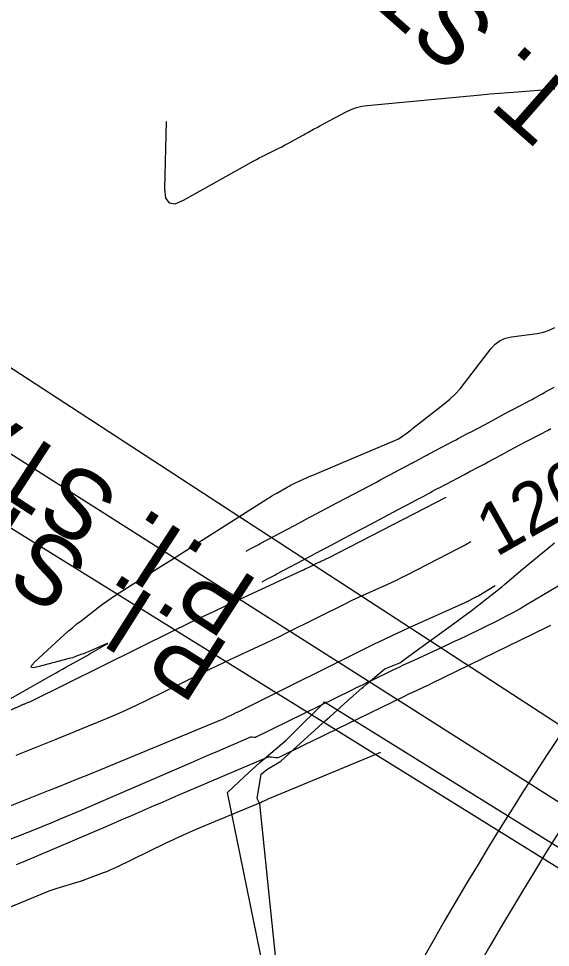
# Model space of a CAD drawing. Extents: x 658976 to 668726, y 639543 to 647196.
# Drawn here: x 661858.2 to 661919.7, y 642794.6 to 642901.9 of the extents above; entities that cross this region are included whole.
import ezdxf

# ---------------------------------------------------------------- set-up
doc = ezdxf.new("R2010")
doc.units = 0
for name, color, linetype in [('Ex_Contour Labels', 7, 'Continuous'), ('Ex_Major Contours', 7, 'Continuous'), ('Ex_Minor Contours', 7, 'Continuous'), ('R_Ramp 15 Degree_Min Ls', 7, 'Continuous'), ('R_Ramp 20 Degree Des Ls', 7, 'Continuous'), ('R_Ramp 20 Degree Des Ls Annot', 7, 'Continuous'), ('R_Ramp 20 Degree Existing Ramp', 7, 'Continuous'), ('R_Ramp 20 Degree_Min Ls', 7, 'Continuous')]:
    doc.layers.add(name, color=color, linetype=linetype)

msp = doc.modelspace()

# ---------------------------------------------------------------- linework, layer by layer
at = {"layer": 'Ex_Major Contours'}
for points in [[(661875.26, 642890.05), (661875.09, 642882.26), (661875.2, 642881.2), (661875.61, 642880.63), (661876.31, 642880.54), (661877.29, 642880.94), (661885.4, 642885.5), (661885.72, 642885.67), (661886.04, 642885.84), (661886.36, 642886.01), (661886.68, 642886.17), (661887.99, 642886.81), (661888.31, 642886.97), (661888.64, 642887.13), (661888.96, 642887.3), (661889.28, 642887.47), (661891.04, 642888.43), (661891.2, 642888.52), (661891.36, 642888.61), (661891.52, 642888.7), (661891.68, 642888.79), (661892.33, 642889.15), (661892.49, 642889.24), (661892.65, 642889.32), (661892.81, 642889.41), (661892.98, 642889.5), (661896.09, 642891.18), (661896.68, 642891.45), (661897.28, 642891.67), (661897.9, 642891.82), (661898.54, 642891.91), (661911.7, 642893.13), (661912.77, 642893.23), (661913.83, 642893.32), (661914.9, 642893.41), (661915.97, 642893.49), (661920.25, 642893.82)], [(661910.51, 642841.44), (661909.87, 642841.09), (661909.01, 642840.64), (661903.13, 642837.62), (661902.55, 642837.33), (661901.97, 642837.04), (661901.39, 642836.77), (661900.8, 642836.5), (661898.44, 642835.44), (661897.86, 642835.17), (661897.27, 642834.9), (661896.69, 642834.62), (661896.11, 642834.34), (661889.15, 642830.88), (661888.35, 642830.49), (661887.55, 642830.1), (661886.74, 642829.72), (661885.94, 642829.34), (661882.7, 642827.85), (661881.9, 642827.47), (661881.09, 642827.09), (661880.29, 642826.7), (661879.49, 642826.31), (661872.93, 642823.08), (661871.79, 642822.53), (661870.65, 642822), (661869.5, 642821.49), (661868.33, 642821), (661862.5, 642818.6), (661861.92, 642818.36), (661861.34, 642818.13), (661860.76, 642817.9), (661860.18, 642817.67), (661857.85, 642816.75)]]:
    msp.add_lwpolyline(points, dxfattribs=at)
at = {"layer": 'Ex_Minor Contours'}
for points in [[(661849.29, 642818.85), (661862.05, 642826.05), (661862.45, 642826.28), (661862.86, 642826.51), (661863.27, 642826.74), (661863.67, 642826.97), (661865.42, 642827.94), (661865.76, 642828.14), (661866.11, 642828.33), (661866.46, 642828.53), (661866.8, 642828.73), (661868.18, 642829.51), (661868.44, 642829.66), (661868.52, 642829.72), (661868.42, 642829.7), (661868.15, 642829.58), (661866.23, 642828.74), (661866.05, 642828.67), (661865.87, 642828.6), (661865.69, 642828.52), (661865.51, 642828.46), (661864.78, 642828.19), (661864.6, 642828.12), (661864.42, 642828.06), (661864.23, 642828.01), (661864.05, 642827.96), (661860.4, 642826.99), (661859.87, 642826.89), (661859.65, 642826.96), (661859.71, 642827.18), (661860.08, 642827.57), (661863.51, 642830.74), (661863.97, 642831.16), (661864.45, 642831.56), (661864.93, 642831.96), (661865.41, 642832.34), (661867.39, 642833.86), (661867.88, 642834.24), (661868.39, 642834.6), (661868.9, 642834.95), (661869.42, 642835.29), (661874.81, 642838.71), (661875.89, 642839.39), (661876.96, 642840.08), (661878.03, 642840.76), (661879.11, 642841.44), (661886.95, 642846.42), (661887.22, 642846.59), (661887.5, 642846.76), (661887.78, 642846.93), (661888.06, 642847.09), (661889.27, 642847.78), (661889.51, 642847.91), (661889.75, 642848.04), (661890, 642848.16), (661890.25, 642848.28), (661891.25, 642848.73), (661891.5, 642848.85), (661891.75, 642848.96), (661892, 642849.07), (661892.25, 642849.17), (661901.81, 642853.2), (661901.99, 642853.29), (661902.16, 642853.38), (661902.33, 642853.48), (661902.5, 642853.59), (661903.14, 642854.06), (661903.3, 642854.18), (661903.46, 642854.3), (661903.62, 642854.42), (661903.78, 642854.54), (661907.46, 642857.42), (661908.1, 642857.96), (661908.71, 642858.53), (661909.28, 642859.15), (661909.81, 642859.8), (661912.86, 642863.78), (661913.35, 642864.31), (661913.91, 642864.72), (661914.54, 642865), (661915.24, 642865.16), (661918.2, 642865.55), (661918.92, 642865.69), (661919.61, 642865.92), (661920.25, 642866.24)], [(661907.62, 642846.57), (661894.03, 642839.58), (661893.93, 642839.53), (661893.83, 642839.48), (661893.73, 642839.44), (661893.63, 642839.39), (661893.23, 642839.21), (661893.13, 642839.16), (661893.03, 642839.12), (661892.93, 642839.07), (661892.83, 642839.02), (661891.78, 642838.5), (661891.57, 642838.4), (661891.36, 642838.29), (661891.15, 642838.19), (661890.94, 642838.1), (661882.19, 642834.05), (661880.67, 642833.34), (661879.14, 642832.62), (661877.63, 642831.89), (661876.12, 642831.15), (661859.59, 642823.01), (661859.51, 642822.97), (661859.43, 642822.94), (661859.35, 642822.9), (661859.27, 642822.87), (661858.87, 642822.7), (661858.83, 642822.69), (661858.79, 642822.67), (661858.75, 642822.65), (661858.71, 642822.64), (661858.55, 642822.57), (661858.51, 642822.56), (661858.47, 642822.54), (661858.43, 642822.52), (661858.39, 642822.51), (661849.44, 642818.56)], [(661922.51, 642837.44), (661917.05, 642834.2), (661916.22, 642833.72), (661915.39, 642833.25), (661914.55, 642832.81), (661913.69, 642832.38), (661909.99, 642830.57), (661909.27, 642830.22), (661908.54, 642829.88), (661907.82, 642829.54), (661907.09, 642829.2), (661903.93, 642827.75), (661903.32, 642827.47), (661902.71, 642827.19), (661902.11, 642826.9), (661901.5, 642826.61), (661899.08, 642825.44), (661898.47, 642825.14), (661897.87, 642824.85), (661897.27, 642824.56), (661896.66, 642824.26), (661885.64, 642818.87), (661885.59, 642818.85), (661885.54, 642818.84), (661885.49, 642818.83), (661885.44, 642818.84), (661885.23, 642818.88), (661885.17, 642818.89), (661885.12, 642818.88), (661885.07, 642818.87), (661885.02, 642818.86), (661880.93, 642817.12), (661880.23, 642816.82), (661879.54, 642816.52), (661878.84, 642816.22), (661878.14, 642815.92), (661867.96, 642811.5), (661867.35, 642811.24), (661866.74, 642810.98), (661866.13, 642810.71), (661865.52, 642810.45), (661863.08, 642809.42), (661862.47, 642809.16), (661861.85, 642808.9), (661861.24, 642808.65), (661860.62, 642808.41), (661856.4, 642806.73)], [(661855.45, 642810.25), (661861.65, 642812.7), (661862.77, 642813.14), (661863.89, 642813.59), (661865.01, 642814.04), (661866.12, 642814.5), (661881.6, 642820.87), (661881.75, 642820.93), (661881.89, 642821), (661882.04, 642821.06), (661882.18, 642821.13), (661882.86, 642821.47), (661882.95, 642821.51), (661883.04, 642821.55), (661883.12, 642821.6), (661883.21, 642821.64), (661883.57, 642821.8), (661883.66, 642821.84), (661883.74, 642821.88), (661883.83, 642821.93), (661883.92, 642821.97), (661899.39, 642829.65), (661900.45, 642830.17), (661901.51, 642830.68), (661902.58, 642831.18), (661903.66, 642831.67), (661909.86, 642834.45), (661909.99, 642834.51), (661910.13, 642834.57), (661910.26, 642834.64), (661910.4, 642834.71), (661910.93, 642834.98), (661911.06, 642835.05), (661911.19, 642835.12), (661911.32, 642835.19), (661911.45, 642835.27), (661913.35, 642836.39)], [(661857.95, 642804.16), (661858.33, 642804.32), (661858.71, 642804.48), (661868.32, 642808.56), (661869.01, 642808.86), (661869.71, 642809.16), (661870.41, 642809.46), (661871.1, 642809.76), (661873.88, 642810.96), (661874.57, 642811.26), (661875.27, 642811.56), (661875.97, 642811.86), (661876.66, 642812.16), (661887.01, 642816.56), (661887.12, 642816.6), (661887.23, 642816.62), (661887.34, 642816.62), (661887.45, 642816.61), (661887.9, 642816.52), (661888.01, 642816.51), (661888.12, 642816.51), (661888.23, 642816.54), (661888.33, 642816.58), (661891.47, 642818.11), (661892.03, 642818.39), (661892.59, 642818.66), (661893.15, 642818.93), (661893.71, 642819.2), (661902.76, 642823.58), (661903.02, 642823.7), (661903.29, 642823.83), (661903.55, 642823.95), (661903.82, 642824.07), (661904.88, 642824.56), (661905.14, 642824.68), (661905.41, 642824.81), (661905.67, 642824.93), (661905.93, 642825.06), (661919.33, 642831.61), (661919.78, 642831.83)], [(661900.08, 642817.1), (661887.4, 642811.87), (661887.29, 642811.82), (661887.19, 642811.78), (661887.08, 642811.73), (661886.98, 642811.68), (661886.57, 642811.48), (661886.46, 642811.43), (661886.36, 642811.39), (661886.25, 642811.34), (661886.15, 642811.29), (661879.37, 642808.47), (661878.29, 642808.01), (661877.22, 642807.54), (661876.15, 642807.05), (661875.09, 642806.54), (661869.49, 642803.82), (661869.12, 642803.65), (661868.75, 642803.48), (661868.37, 642803.32), (661867.99, 642803.18), (661865.73, 642802.33), (661865.71, 642802.32), (661865.68, 642802.31), (661865.66, 642802.3), (661865.64, 642802.29), (661865.54, 642802.25), (661865.52, 642802.24), (661865.49, 642802.23), (661865.47, 642802.23), (661865.44, 642802.22), (661862.62, 642801.37), (661862.15, 642801.22), (661861.67, 642801.06), (661861.21, 642800.89), (661860.74, 642800.7), (661852.41, 642797.26)]]:
    msp.add_lwpolyline(points, dxfattribs=at)
at = {"layer": 'R_Ramp 15 Degree_Min Ls'}
msp.add_lwpolyline([(661935.34, 642794.65), (661850.34, 642847.33), (661765.34, 642900)], dxfattribs=at)
for radius, start in [(417.97, 139.5571), (381.97, 134.88), (411.97, 139.5571), (399.97, 139.5571), (387.97, 139.5571), (375.97, 139.5571)]:
    msp.add_arc((662269.01, 642587.87), radius, start, 161.5452, dxfattribs=at)
at = {"layer": 'R_Ramp 20 Degree Des Ls'}
msp.add_line((661889.81, 642776.01), (661882.37, 642812.49), dxfattribs=at)
for points in [[(661884.52, 642840.39), (661885.08, 642840.69), (661885.98, 642841.16), (661886.15, 642841.25), (661890.1, 642843.34), (661890.63, 642843.62), (661891.67, 642844.18), (661891.83, 642844.26), (661891.97, 642844.33), (661895.11, 642846), (661895.11, 642846), (661897.04, 642847.02), (661899.59, 642848.37), (661900.12, 642848.65), (661901.08, 642849.16), (661901.22, 642849.24), (661902.23, 642849.77), (661902.24, 642849.77), (661903.06, 642850.21), (661903.7, 642850.55), (661903.76, 642850.58), (661903.91, 642850.66), (661904.08, 642850.75), (661904.58, 642851.02), (661905.13, 642851.31), (661905.43, 642851.47), (661905.56, 642851.54), (661905.85, 642851.69), (661906.37, 642851.97), (661907.82, 642852.73), (661908.56, 642853.13), (661908.74, 642853.22), (661909.08, 642853.4), (661910.15, 642853.97), (661910.56, 642854.18), (661912.09, 642854.99), (661913.05, 642855.5), (661914.79, 642856.43), (661915.17, 642856.63), (661915.46, 642856.78), (661917.45, 642857.84), (661917.54, 642857.88), (661917.61, 642857.92), (661917.78, 642858.01), (661918, 642858.13), (661918.01, 642858.14), (661918.57, 642858.45), (661918.85, 642858.61), (661919.05, 642858.72), (661919.11, 642858.75), (661920.16, 642859.33)], [(661886.37, 642836.84), (661886.93, 642837.14), (661887.83, 642837.61), (661888, 642837.71), (661891.97, 642839.81), (661892.51, 642840.09), (661893.55, 642840.65), (661893.72, 642840.73), (661893.85, 642840.81), (661897.01, 642842.48), (661897.01, 642842.48), (661898.95, 642843.51), (661901.52, 642844.87), (661902.05, 642845.15), (661903.01, 642845.66), (661903.16, 642845.74), (661904.17, 642846.27), (661904.17, 642846.27), (661905, 642846.71), (661905.64, 642847.05), (661905.71, 642847.09), (661905.86, 642847.17), (661906.03, 642847.26), (661906.53, 642847.53), (661907.09, 642847.82), (661907.38, 642847.98), (661907.52, 642848.05), (661907.81, 642848.2), (661908.33, 642848.48), (661909.78, 642849.25), (661910.53, 642849.65), (661910.72, 642849.74), (661911.05, 642849.92), (661912.13, 642850.49), (661912.54, 642850.71), (661914.08, 642851.52), (661915.04, 642852.04), (661916.79, 642852.96), (661917.17, 642853.16), (661917.47, 642853.32), (661919.47, 642854.38), (661919.55, 642854.43), (661919.62, 642854.46), (661919.8, 642854.56)], [(661882.37, 642812.49), (661884.3, 642814.27), (661886.12, 642815.95), (661889.14, 642818.52), (661889.96, 642819.34), (661893.5, 642822.86), (661893.6, 642822.96), (661929.35, 642800.78)]]:
    msp.add_lwpolyline(points, dxfattribs=at)
at = {"layer": 'R_Ramp 20 Degree Des Ls Annot'}
msp.add_lwpolyline([(661963.17, 642784.4), (661794.3, 642891.56)], dxfattribs=at)
at = {"layer": 'R_Ramp 20 Degree Existing Ramp'}
msp.add_lwpolyline([(661965.99, 642790.9), (661882.15, 642845.4), (661798.31, 642899.91)], dxfattribs=at)
msp.add_lwpolyline([(661965.99, 642790.9), (661882.15, 642845.4), (661798.31, 642899.91)], dxfattribs=at)
for radius in [423.97, 417.97]:
    msp.add_arc((662290.76, 642579.77), radius, 148.3555, 156.5452, dxfattribs=at)
at = {"layer": 'R_Ramp 20 Degree_Min Ls'}
msp.add_line((661889.8, 642775.21), (661886.09, 642811.16), dxfattribs=at)
msp.add_lwpolyline([(661886.09, 642811.16), (661885.79, 642811.8), (661886.27, 642814.59), (661886.9, 642815.12), (661888.54, 642816.11), (661889.01, 642816.53), (661890.4, 642817.8), (661893.72, 642820.8), (661894.16, 642821.19), (661896.27, 642823.08), (661897.92, 642824.54), (661898.05, 642824.66), (661898.44, 642825.01), (661900.36, 642826.59), (661900.58, 642826.78), (661902.3, 642827.46), (661903.94, 642828.66), (661906.45, 642830.48), (661909.11, 642832.41), (661909.13, 642832.43), (661910.58, 642833.47), (661914.11, 642836.27), (661914.47, 642836.58), (661916.52, 642838.3), (661918.25, 642839.74), (661918.54, 642839.98), (661918.85, 642840.23), (661920.22, 642841.36)], dxfattribs=at)
for radius in [417.97, 411.97]:
    msp.add_arc((662289.15, 642576.06), radius, 147.4861, 156.5452, dxfattribs=at)

# ---------------------------------------------------------------- texts
at = {"layer": 'Ex_Contour Labels'}
msp.add_text('1260', height=6, rotation=29.3932, dxfattribs=at).set_placement((661913.43, 642839.64))
at = {"layer": 'R_Ramp 20 Degree Des Ls Annot'}
for s, rotation, p in [('P.T. STA. 177+13.43', 138.6554, (661930.75, 642886.35)), ('P.I. STA. 176+54.28', 147.6003, (661882.86, 642829.44))]:
    msp.add_text(s, height=8, rotation=rotation, dxfattribs=at).set_placement(p)
at = {"layer": 'R_Ramp 20 Degree Existing Ramp'}
for s, rotation, p in [('P.T. STA. 177+23.04', 137.3993, (661942.52, 642893.2)), ('P.I. STA. 176+59.82', 146.9723, (661886.18, 642836.82)), ('P.I. STA. 176+59.82', 146.9723, (661886.18, 642836.82))]:
    msp.add_text(s, height=8, rotation=rotation, dxfattribs=at).set_placement(p)

doc.saveas('drawing.dxf')
